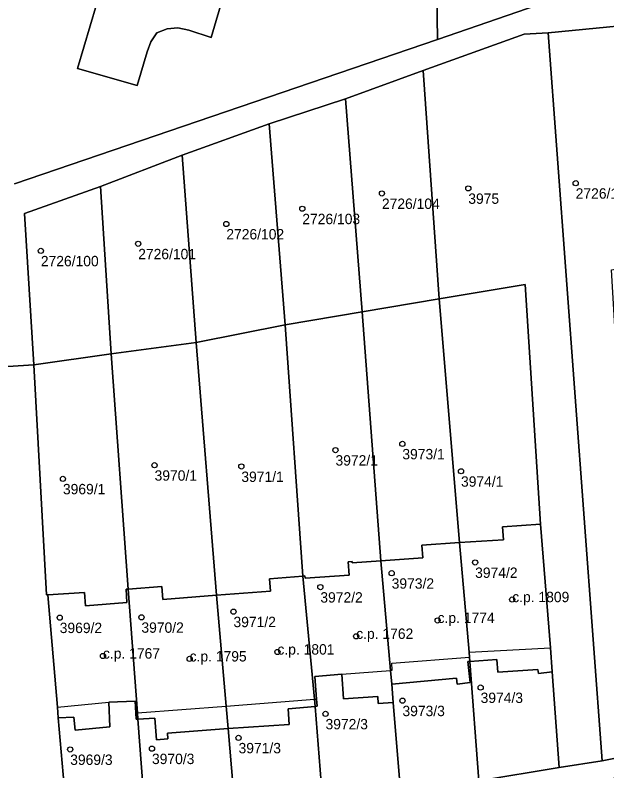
# Model space of a CAD drawing. Extents: x -878211 to -870363, y -1058464 to -1052522.
# Drawn here: x -873233.3 to -873176.2, y -1055685.7 to -1055612.8 of the extents above; entities that cross this region are included whole.
import ezdxf

# ---------------------------------------------------------------- set-up
doc = ezdxf.new("R2010")
doc.units = 0
for name, color, linetype in [('Definiční body', 7, 'Continuous'), ('Polygon budovy', 7, 'Continuous'), ('Polygon parcely', 7, 'Continuous')]:
    doc.layers.add(name, color=color, linetype=linetype)

msp = doc.modelspace()

# ---------------------------------------------------------------- linework, layer by layer
at = {"layer": 'Definiční body'}
for centre in [(-873179.21, -1055629.01994), (-873197.9, -1055630.00994), (-873189.57, -1055629.51994), (-873205.58, -1055631.47994), (-873212.91, -1055632.94994), (-873221.41, -1055634.85994), (-873230.8, -1055635.53994), (-873195.93, -1055654.14994), (-873202.38, -1055654.74994), (-873219.83, -1055656.20994), (-873211.46, -1055656.32994), (-873190.27, -1055656.78994), (-873228.67, -1055657.51994), (-873188.91, -1055665.57994), (-873196.96, -1055666.61994), (-873203.84, -1055667.95994), (-873185.33, -1055669.15994), (-873228.98, -1055670.89994), (-873221.1, -1055670.86994), (-873212.22, -1055670.32994), (-873192.53, -1055671.16994), (-873200.38, -1055672.69994), (-873224.81, -1055674.59994), (-873207.98, -1055674.20994), (-873216.45, -1055674.87994), (-873188.38, -1055677.63994), (-873195.92, -1055678.90994), (-873203.34, -1055680.17994), (-873211.73, -1055682.48994), (-873227.97, -1055683.60994), (-873220.08, -1055683.52994)]:
    msp.add_circle(centre, 0.25, dxfattribs=at)
at = {"layer": 'Polygon budovy'}
for points in [[(-873190.42, -1055663.66), (-873189.5, -1055674.23), (-873181.65, -1055673.82), (-873182.61, -1055661.88), (-873186.27, -1055662.15), (-873186.18, -1055663.41)], [(-873196.96, -1055675.28), (-873189.46, -1055674.72), (-873189.5, -1055674.23), (-873190.42, -1055663.66), (-873194.06, -1055663.92), (-873193.97, -1055665.14), (-873198, -1055665.41), (-873197.06, -1055675.99), (-873196.9, -1055675.97)], [(-873205.53, -1055666.89), (-873204.4, -1055678.76), (-873204.21, -1055678.75), (-873204.38, -1055676.57), (-873201.76, -1055676.36), (-873197.06, -1055675.99), (-873198, -1055665.41), (-873200.76, -1055665.63), (-873200.77, -1055665.5), (-873201.15, -1055665.51), (-873201.06, -1055666.81), (-873205.31, -1055667.11), (-873205.33, -1055666.87)], [(-873213.85, -1055668.73), (-873212.91, -1055679.44), (-873204.4, -1055678.76), (-873205.53, -1055666.89), (-873208.75, -1055667.16), (-873208.66, -1055668.35)], [(-873230.12, -1055668.71), (-873229.2, -1055679.52), (-873224.25, -1055679.06), (-873221.7, -1055678.94), (-873221.64, -1055680.09), (-873221.48, -1055680.08), (-873222.38, -1055668.16), (-873222.58, -1055668.17), (-873222.5, -1055669.45), (-873226.49, -1055669.76), (-873226.58, -1055668.48)], [(-873222.38, -1055668.16), (-873221.48, -1055680.08), (-873212.91, -1055679.44), (-873213.85, -1055668.73), (-873219.02, -1055669.16), (-873219.12, -1055667.91)]]:
    msp.add_lwpolyline(points, close=True, dxfattribs=at)
at = {"layer": 'Polygon parcely'}
for points in [[(-873133.86, -1055614.38), (-873133.68, -1055608.93), (-873133.41, -1055600.69), (-873132.41, -1055592.17), (-873132.67, -1055583.08), (-873135.51, -1055585.52), (-873143.76, -1055587.06), (-873151.75, -1055583.38), (-873160.15, -1055579.44), (-873168.02, -1055575.7), (-873183.53, -1055568.07), (-873182.97, -1055573.08), (-873175.74, -1055575.14), (-873180.81, -1055592.89), (-873185.82, -1055610.66), (-873192.63, -1055608.68), (-873192.55, -1055615.15), (-873182.94, -1055611.86), (-873169.62, -1055610.44), (-873160.75, -1055610.15)], [(-873181.86, -1055614.53), (-873176.65, -1055684.71), (-873172.63, -1055683.91), (-873173.91, -1055665.69), (-873173.96, -1055665.13), (-873174.75, -1055654.34), (-873175.75, -1055637.37), (-873167.44, -1055635.97), (-873169.28, -1055613.31)], [(-873180.8, -1055685.36), (-873176.65, -1055684.71), (-873181.86, -1055614.53), (-873184.18, -1055614.64), (-873193.93, -1055618.17), (-873192.39, -1055640.17), (-873184.07, -1055638.77), (-873182.61, -1055661.88), (-873181.65, -1055673.82), (-873181.47, -1055676.14)], [(-873193.93, -1055618.17), (-873201.43, -1055620.9), (-873199.82, -1055641.43), (-873192.39, -1055640.17)], [(-873207.24, -1055642.68), (-873199.82, -1055641.43), (-873201.43, -1055620.9), (-873208.78, -1055623.31)], [(-873215.81, -1055644.39), (-873207.24, -1055642.68), (-873208.78, -1055623.31), (-873217.16, -1055626.32)], [(-873224.03, -1055645.47), (-873215.81, -1055644.39), (-873217.16, -1055626.32), (-873225.05, -1055629.33)], [(-873224.03, -1055645.47), (-873225.05, -1055629.33), (-873232.39, -1055631.93), (-873231.49, -1055646.53)], [(-873186.18, -1055663.41), (-873186.27, -1055662.15), (-873182.61, -1055661.88), (-873184.07, -1055638.77), (-873192.39, -1055640.17), (-873190.42, -1055663.66)], [(-873194.06, -1055663.92), (-873190.42, -1055663.66), (-873192.39, -1055640.17), (-873199.82, -1055641.43), (-873198, -1055665.41), (-873193.97, -1055665.14)], [(-873201.06, -1055666.81), (-873201.15, -1055665.51), (-873200.77, -1055665.5), (-873200.76, -1055665.63), (-873198, -1055665.41), (-873199.82, -1055641.43), (-873207.24, -1055642.68), (-873205.53, -1055666.89), (-873205.33, -1055666.87), (-873205.31, -1055667.11)], [(-873207.24, -1055642.68), (-873215.81, -1055644.39), (-873213.85, -1055668.73), (-873208.66, -1055668.35), (-873208.75, -1055667.16), (-873205.53, -1055666.89)], [(-873213.85, -1055668.73), (-873215.81, -1055644.39), (-873224.03, -1055645.47), (-873222.38, -1055668.16), (-873219.12, -1055667.91), (-873219.02, -1055669.16)], [(-873226.58, -1055668.48), (-873226.49, -1055669.76), (-873222.5, -1055669.45), (-873222.58, -1055668.17), (-873222.38, -1055668.16), (-873224.03, -1055645.47), (-873231.49, -1055646.53), (-873230.26, -1055668.69), (-873230.12, -1055668.71)], [(-873244.04, -1055695.5), (-873228.08, -1055692.58), (-873229.12, -1055680.57), (-873229.2, -1055679.52), (-873230.12, -1055668.71), (-873230.26, -1055668.69), (-873231.49, -1055646.53), (-873242.51, -1055647.23)], [(-873186.81, -1055674.94), (-873186.72, -1055676.15), (-873182.87, -1055675.9), (-873182.81, -1055676.28), (-873181.47, -1055676.14), (-873181.65, -1055673.82), (-873182.61, -1055661.88), (-873186.27, -1055662.15), (-873186.18, -1055663.41), (-873190.42, -1055663.66), (-873189.5, -1055674.23), (-873189.46, -1055674.72), (-873189.43, -1055675.12)], [(-873190.71, -1055676.73), (-873190.65, -1055677.31), (-873189.4, -1055677.16), (-873189.6, -1055675.13), (-873189.43, -1055675.12), (-873189.46, -1055674.72), (-873189.5, -1055674.23), (-873190.42, -1055663.66), (-873194.06, -1055663.92), (-873193.97, -1055665.14), (-873198, -1055665.41), (-873197.06, -1055675.99), (-873196.96, -1055677.33)], [(-873204.14, -1055679.44), (-873204.21, -1055678.75), (-873204.38, -1055676.57), (-873201.76, -1055676.36), (-873201.62, -1055678.72), (-873198.3, -1055678.5), (-873198.26, -1055679.17), (-873196.82, -1055679.09), (-873196.96, -1055677.33), (-873197.06, -1055675.99), (-873198, -1055665.41), (-873200.76, -1055665.63), (-873200.77, -1055665.5), (-873201.15, -1055665.51), (-873201.06, -1055666.81), (-873205.31, -1055667.11), (-873205.33, -1055666.87), (-873205.53, -1055666.89), (-873204.4, -1055678.76), (-873204.33, -1055679.46)], [(-873205.53, -1055666.89), (-873208.75, -1055667.16), (-873208.66, -1055668.35), (-873213.85, -1055668.73), (-873212.91, -1055679.44), (-873212.72, -1055681.59), (-873206.86, -1055681.19), (-873206.96, -1055679.69), (-873204.33, -1055679.46), (-873204.4, -1055678.76)], [(-873227.61, -1055680.51), (-873227.48, -1055681.74), (-873224.14, -1055681.42), (-873224.25, -1055679.06), (-873221.7, -1055678.94), (-873221.64, -1055680.09), (-873221.61, -1055680.7), (-873221.43, -1055680.69), (-873221.48, -1055680.08), (-873222.38, -1055668.16), (-873222.58, -1055668.17), (-873222.5, -1055669.45), (-873226.49, -1055669.76), (-873226.58, -1055668.48), (-873230.12, -1055668.71), (-873229.2, -1055679.52), (-873229.12, -1055680.57)], [(-873219.66, -1055682.68), (-873218.54, -1055682.59), (-873218.58, -1055682.05), (-873212.72, -1055681.59), (-873212.91, -1055679.44), (-873213.85, -1055668.73), (-873219.02, -1055669.16), (-873219.12, -1055667.91), (-873222.38, -1055668.16), (-873221.48, -1055680.08), (-873221.43, -1055680.69), (-873219.82, -1055680.59)], [(-873181.47, -1055676.14), (-873182.81, -1055676.28), (-873182.87, -1055675.9), (-873186.72, -1055676.15), (-873186.81, -1055674.94), (-873189.43, -1055675.12), (-873188.55, -1055686.64), (-873180.8, -1055685.36)], [(-873189.43, -1055675.12), (-873189.6, -1055675.13), (-873189.4, -1055677.16), (-873190.65, -1055677.31), (-873190.71, -1055676.73), (-873196.96, -1055677.33), (-873196.82, -1055679.09), (-873196.09, -1055687.98), (-873188.55, -1055686.64)], [(-873196.09, -1055687.98), (-873196.82, -1055679.09), (-873198.26, -1055679.17), (-873198.3, -1055678.5), (-873201.62, -1055678.72), (-873201.76, -1055676.36), (-873204.38, -1055676.57), (-873204.21, -1055678.75), (-873204.14, -1055679.44), (-873204.33, -1055679.46), (-873203.58, -1055689.23)], [(-873220.59, -1055692.12), (-873221.43, -1055680.69), (-873221.61, -1055680.7), (-873221.64, -1055680.09), (-873221.7, -1055678.94), (-873224.25, -1055679.06), (-873224.14, -1055681.42), (-873227.48, -1055681.74), (-873227.61, -1055680.51), (-873229.12, -1055680.57), (-873228.08, -1055692.58)], [(-873211.96, -1055690.67), (-873203.58, -1055689.23), (-873204.33, -1055679.46), (-873206.96, -1055679.69), (-873206.86, -1055681.19), (-873212.72, -1055681.59)], [(-873220.59, -1055692.12), (-873211.96, -1055690.67), (-873212.72, -1055681.59), (-873218.58, -1055682.05), (-873218.54, -1055682.59), (-873219.66, -1055682.68), (-873219.82, -1055680.59), (-873221.43, -1055680.69)]]:
    msp.add_lwpolyline(points, close=True, dxfattribs=at)
for points in [[(-873210.37, -1055601.42), (-873214.37, -1055614.98), (-873216.54, -1055614.27), (-873217.58, -1055614.03), (-873218.62, -1055614.13), (-873219.6, -1055614.51), (-873220.2, -1055615.38), (-873220.56, -1055616.36), (-873221.52, -1055619.6), (-873227.25, -1055617.97), (-873219.31, -1055591.18)], [(-873219.31, -1055591.18), (-873227.25, -1055617.97), (-873221.52, -1055619.6), (-873220.56, -1055616.36), (-873220.2, -1055615.38), (-873219.6, -1055614.51), (-873218.62, -1055614.13), (-873217.58, -1055614.03), (-873216.54, -1055614.27), (-873214.37, -1055614.98), (-873210.37, -1055601.42)], [(-873233.33, -1055629.09), (-873192.55, -1055615.15), (-873192.63, -1055608.68)], [(-873247.77, -1055697.28), (-873223.58, -1055694.59), (-873192.53, -1055689.31), (-873163.69, -1055684.33), (-873126.27, -1055678.1), (-873108.8, -1055675.13), (-873104.35, -1055674.3), (-873102.96, -1055673.82), (-873101.73, -1055672.94), (-873100.78, -1055671.77), (-873100.55, -1055670.31), (-873100.47, -1055668.33), (-873100.76, -1055654.75), (-873101.15, -1055637.19), (-873101.02, -1055634.25), (-873099.5, -1055614.42), (-873105.6, -1055618.66), (-873127.76, -1055615.3), (-873133.86, -1055614.38), (-873160.75, -1055610.15), (-873169.62, -1055610.44), (-873182.94, -1055611.86), (-873192.55, -1055615.15), (-873233.33, -1055629.09)], [(-873242.51, -1055647.23), (-873231.49, -1055646.53), (-873232.39, -1055631.93), (-873225.05, -1055629.33), (-873217.16, -1055626.32), (-873208.78, -1055623.31), (-873201.43, -1055620.9), (-873193.93, -1055618.17), (-873184.18, -1055614.64), (-873181.86, -1055614.53), (-873169.28, -1055613.31)], [(-873172.63, -1055683.91), (-873176.65, -1055684.71), (-873180.8, -1055685.36), (-873188.55, -1055686.64)]]:
    msp.add_lwpolyline(points, dxfattribs=at)

# ---------------------------------------------------------------- texts
at = {"layer": 'Definiční body'}
for s, p in [('2726/105', (-873179.21, -1055630.509)), ('2726/104', (-873197.9, -1055631.499)), ('3975', (-873189.57, -1055631.009)), ('2726/103', (-873205.58, -1055632.969)), ('2726/102', (-873212.91, -1055634.439)), ('2726/101', (-873221.41, -1055636.349)), ('2726/100', (-873230.8, -1055637.029)), ('3973/1', (-873195.93, -1055655.639)), ('3972/1', (-873202.38, -1055656.239)), ('3970/1', (-873219.83, -1055657.699)), ('3971/1', (-873211.46, -1055657.819)), ('3974/1', (-873190.27, -1055658.279)), ('3969/1', (-873228.67, -1055659.009)), ('3974/2', (-873188.91, -1055667.069)), ('3973/2', (-873196.96, -1055668.109)), ('3972/2', (-873203.84, -1055669.449)), ('c.p. 1809', (-873185.33, -1055669.409)), ('c.p. 1774', (-873192.53, -1055671.419)), ('3969/2', (-873228.98, -1055672.389)), ('3970/2', (-873221.1, -1055672.359)), ('3971/2', (-873212.22, -1055671.819)), ('c.p. 1762', (-873200.38, -1055672.95)), ('c.p. 1801', (-873207.98, -1055674.46)), ('c.p. 1767', (-873224.81, -1055674.85)), ('c.p. 1795', (-873216.45, -1055675.129)), ('3974/3', (-873188.38, -1055679.129)), ('3973/3', (-873195.92, -1055680.399)), ('3972/3', (-873203.34, -1055681.669)), ('3971/3', (-873211.73, -1055683.979)), ('3969/3', (-873227.97, -1055685.099)), ('3970/3', (-873220.08, -1055685.019))]:
    msp.add_text(s, height=0.999996, dxfattribs=at).set_placement(p)

doc.saveas('drawing.dxf')
